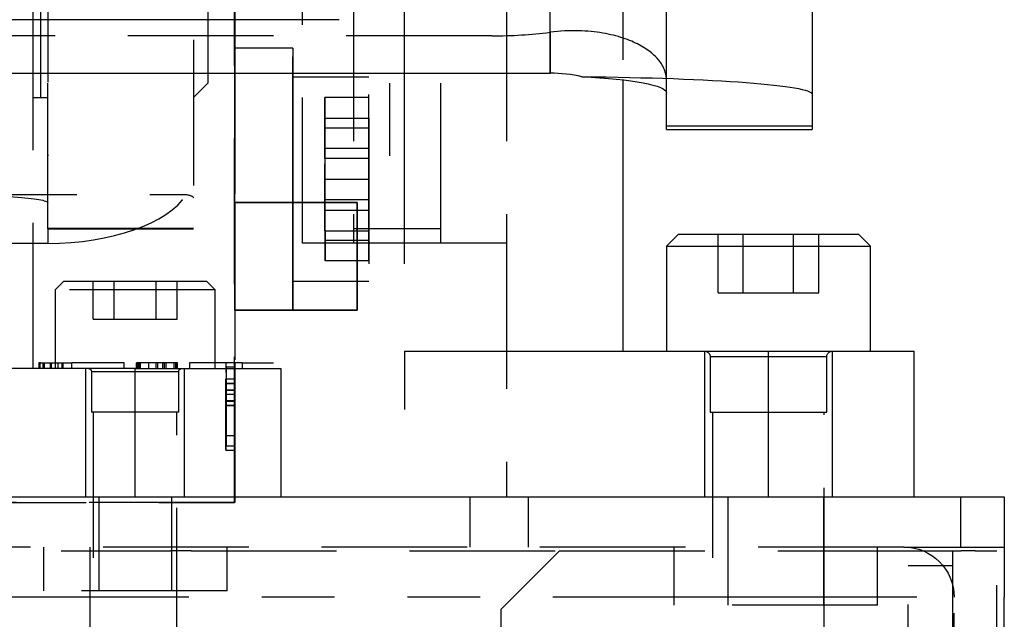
# Model space of a CAD drawing. Extents: x 2651 to 7771, y -1163 to 1075.
# Tile 447 of 490: x 5245 to 5279, y 985 to 1005. Entities that reach past the tile are written whole.
import ezdxf

# ---------------------------------------------------------------- set-up
doc = ezdxf.new("R2010")
doc.units = 0
doc.header["$LTSCALE"] = 10
doc.linetypes.add('DASHED', pattern=[0.75, 0.5, -0.25])
doc.linetypes.add('PHANTOM', pattern=[2.5, 1.25, -0.25, 0.25, -0.25, 0.25, -0.25])
doc.layers.add('15', color=7, linetype='CONTINUOUS')
doc.layers.add('DIM', color=3, linetype='CONTINUOUS')

# ---------------------------------------------------------------- blocks, each defined once
blk = doc.blocks.new('A$C069B29F4')
at = {"layer": '15', "color": 53, "linetype": 'Continuous'}
for p, q in [((66.3, 632.61), (66.3, 615.01)), ((50.061, 617.569), (-50.461, 617.569)), ((-57.7, 615.73), (57.3, 615.73)), ((61.3, 613.912), (61.3, 615.056)), ((66.3, 615.01), (66.3, 613.912)), ((66.3, 613.912), (61.3, 613.912)), ((61.3, 613.795), (61.3, 613.912)), ((61.3, 613.795), (66.3, 613.795)), ((66.3, 613.912), (66.3, 613.795))]:
    blk.add_line(p, q, dxfattribs=at)
at = {"layer": '15', "color": 53, "linetype": 'DASHED'}
for p, q in [((61.3, 615.49), (61.3, 632.272)), ((40.05, 610.395), (40.05, 624.383)), ((45.05, 624.383), (45.05, 610.395)), ((39.8, 619.895), (39.8, 614.895)), ((45.55, 619.395), (45.55, 615.395)), ((55.3, 617.013), (-55.7, 617.013)), ((61.3, 615.056), (61.3, 615.49)), ((45.05, 614.895), (45.55, 615.395)), ((39.8, 614.895), (40.05, 614.895)), ((36.05, 611.567), (44.82, 611.567)), ((40.05, 610.395), (45.05, 610.395)), ((40.05, 609.892), (-39.95, 609.892))]:
    blk.add_line(p, q, dxfattribs=at)
at = {"layer": '15', "color": 253, "linetype": 'DASHED'}
for p, q in [((59.8, 628.695), (59.8, 615.507)), ((39.55, 605.595), (39.55, 627.195)), ((39.8, 619.895), (39.8, 614.895)), ((48.8, 609.895), (48.8, 618.395)), ((55.8, 618.395), (55.8, 609.895)), ((39.55, 614.895), (39.8, 614.895)), ((50.55, 610.395), (50.55, 609.895)), ((53.55, 609.895), (53.55, 610.395)), ((52.3, 609.895), (48.8, 609.895)), ((55.8, 609.895), (52.3, 609.895)), ((55.8, 609.895), (55.8, 601.195)), ((62.6, 606.195), (62.6, 601.195)), ((67, 601.195), (67, 606.195)), ((39.8, 605.795), (39.74, 605.795)), ((39.74, 605.795), (39.74, 605.595)), ((39.78, 605.795), (39.78, 605.595)), ((39.8, 605.795), (40.872, 605.795)), ((39.89, 605.595), (39.89, 605.795)), ((39.93, 605.795), (39.93, 605.595)), ((40.14, 605.595), (40.14, 605.795)), ((40.177, 605.595), (40.177, 605.795)), ((40.18, 605.595), (40.18, 605.795)), ((40.41, 605.595), (40.41, 605.795)), ((40.54, 605.595), (40.54, 605.795)), ((40.58, 605.595), (40.58, 605.795)), ((40.872, 605.595), (40.872, 605.795)), ((42.677, 605.795), (40.872, 605.795)), ((42.677, 605.595), (42.677, 605.795)), ((42.677, 605.595), (42.677, 605.795)), ((43.095, 605.595), (43.095, 605.795)), ((43.125, 605.795), (43.095, 605.795)), ((43.125, 605.595), (43.125, 605.795)), ((44.475, 605.795), (43.125, 605.795)), ((43.155, 605.795), (43.155, 605.595)), ((43.155, 605.795), (43.155, 605.595)), ((43.201, 605.795), (43.201, 605.595)), ((43.219, 605.795), (43.219, 605.595)), ((43.517, 605.595), (43.517, 605.795)), ((43.77, 605.595), (43.77, 605.795)), ((43.827, 605.595), (43.827, 605.795)), ((43.83, 605.595), (43.83, 605.795)), ((44.059, 605.595), (44.059, 605.795)), ((44.119, 605.595), (44.119, 605.795)), ((44.381, 605.795), (44.381, 605.595)), ((44.445, 605.595), (44.445, 605.795)), ((44.475, 605.595), (44.475, 605.795)), ((44.505, 605.795), (44.475, 605.795)), ((44.505, 605.595), (44.505, 605.795)), ((44.923, 605.795), (44.923, 605.595)), ((46.171, 605.795), (44.923, 605.795)), ((46.728, 605.795), (46.471, 605.795)), ((46.728, 605.795), (46.728, 605.595)), ((46.728, 605.795), (47.8, 605.795)), ((43.05, 605.595), (33.55, 605.595)), ((41.35, 605.595), (41.35, 601.195)), ((43.05, 605.595), (48.05, 605.595)), ((44.75, 601.195), (44.75, 605.595)), ((48.05, 605.595), (48.05, 601.195))]:
    blk.add_line(p, q, dxfattribs=at)
at = {"layer": '15', "color": 252, "linetype": 'DASHED'}
for p, q in [((52.3, 615.73), (52.3, 626.689)), ((40.05, 620.428), (40.05, 612.892)), ((57.3, 617.138), (57.3, 615.73)), ((51.8, 612.895), (51.8, 615.395)), ((45.05, 610.407), (40.05, 610.407)), ((40.05, 610.395), (40.05, 609.892)), ((52.3, 606.195), (52.3, 604.195)), ((66.8, 605.995), (62.8, 605.995)), ((43.993, 605.795), (43.993, 605.595)), ((43.993, 605.795), (43.993, 605.595)), ((41.55, 605.495), (41.751, 605.495)), ((41.751, 605.495), (44.55, 605.495)), ((43.05, 601.195), (43.05, 605.595)), ((54.55, 601.195), (54.55, 599.471)), ((71.4, 601.195), (71.4, 599.471)), ((69.596, 598.835), (71.12, 598.835)), ((71.12, 598.827), (69.596, 598.827))]:
    blk.add_line(p, q, dxfattribs=at)
at = {"layer": '15', "color": 252, "linetype": 'PHANTOM'}
for p, q in [((57.3, 615.73), (57.3, 625.406)), ((52.3, 609.195), (52.3, 615.73)), ((64.8, 601.195), (64.8, 606.195)), ((69.899, 597.747), (-69.799, 597.747))]:
    blk.add_line(p, q, dxfattribs=at)
at = {"layer": '15', "color": 3, "linetype": 'DASHED'}
for p, q in [((46.468, 600.995), (46.468, 618.395)), ((46.474, 618.395), (46.474, 600.995)), ((50.55, 618.395), (50.55, 610.395)), ((53.55, 610.395), (53.55, 618.395)), ((46.472, 616.596), (46.47, 616.594)), ((48.47, 616.594), (46.47, 616.594)), ((46.47, 616.594), (46.47, 611.294)), ((48.472, 616.596), (46.472, 616.596)), ((46.472, 611.296), (46.472, 616.596)), ((48.47, 616.594), (48.472, 616.596)), ((48.47, 611.294), (48.47, 616.594)), ((48.472, 616.596), (48.472, 611.296)), ((51.071, 615.595), (48.471, 615.595)), ((51.071, 614.898), (49.571, 614.898)), ((49.571, 612.802), (49.571, 614.898)), ((51.071, 612.802), (51.071, 614.898)), ((49.571, 614.19), (51.071, 614.19)), ((49.571, 614.19), (49.571, 612.095)), ((51.071, 614.19), (51.071, 612.095)), ((49.572, 613.156), (49.571, 613.863)), ((49.571, 613.863), (51.071, 613.863)), ((49.571, 612.802), (49.571, 613.863)), ((51.072, 613.156), (51.071, 613.863)), ((51.071, 613.863), (51.071, 612.802)), ((49.571, 612.095), (49.572, 613.156)), ((49.572, 613.156), (51.072, 613.156)), ((51.071, 612.095), (51.072, 613.156)), ((51.071, 612.802), (49.571, 612.802)), ((49.572, 610), (49.571, 612.095)), ((49.571, 612.095), (51.071, 612.095)), ((49.571, 612.095), (51.071, 612.095)), ((49.571, 612.095), (49.571, 611.034)), ((51.072, 610), (51.071, 612.095)), ((51.071, 612.095), (51.071, 611.034)), ((51.071, 611.388), (49.571, 611.388)), ((49.571, 611.388), (49.572, 609.292)), ((49.571, 610.327), (49.571, 611.388)), ((51.071, 611.388), (51.072, 609.292)), ((51.071, 610.327), (51.071, 611.388)), ((46.47, 611.294), (48.47, 611.294)), ((46.47, 611.294), (46.47, 611.294)), ((46.47, 611.294), (50.67, 611.294)), ((46.47, 611.294), (46.47, 607.594)), ((50.672, 611.296), (46.472, 611.296)), ((46.472, 607.596), (46.472, 611.296)), ((46.472, 611.296), (46.472, 611.296)), ((48.472, 611.296), (46.472, 611.296)), ((48.47, 611.294), (50.67, 611.294)), ((48.47, 611.294), (48.47, 607.594)), ((48.472, 611.296), (50.672, 611.296)), ((48.472, 607.596), (48.472, 611.296)), ((49.571, 611.034), (51.071, 611.034)), ((49.571, 611.034), (49.571, 610.327)), ((50.67, 611.294), (50.67, 607.594)), ((50.67, 611.294), (50.67, 611.294)), ((50.67, 607.594), (50.67, 611.294)), ((50.672, 611.296), (50.672, 607.596)), ((50.672, 611.296), (50.672, 611.296)), ((50.672, 611.296), (50.672, 607.596)), ((51.071, 611.034), (51.071, 610.327)), ((53.55, 610.395), (50.55, 610.395)), ((49.571, 610.327), (51.071, 610.327)), ((49.572, 610), (51.072, 610)), ((51.072, 609.292), (49.572, 609.292)), ((48.471, 608.595), (51.071, 608.595)), ((46.47, 607.594), (46.472, 607.596)), ((46.47, 607.594), (50.67, 607.594)), ((50.672, 607.596), (46.472, 607.596)), ((48.47, 607.594), (48.472, 607.596)), ((50.67, 607.594), (48.47, 607.594)), ((50.672, 607.596), (48.472, 607.596)), ((50.67, 607.594), (50.67, 607.594)), ((50.672, 607.596), (50.672, 607.596)), ((46.471, 605.795), (46.171, 605.795)), ((46.471, 605.645), (46.171, 605.645)), ((46.171, 605.232), (46.171, 605.233)), ((46.171, 605.233), (46.171, 605.083)), ((46.471, 605.233), (46.171, 605.233)), ((46.471, 605.232), (46.171, 605.232)), ((46.171, 605.082), (46.171, 605.232)), ((46.171, 605.083), (46.471, 605.083)), ((46.171, 605.082), (46.171, 605.083)), ((46.471, 605.082), (46.171, 605.082)), ((46.471, 605.232), (46.471, 605.233)), ((46.471, 605.233), (46.471, 605.083)), ((46.471, 605.082), (46.471, 605.232)), ((46.471, 605.083), (46.471, 605.082)), ((46.171, 604.857), (46.171, 604.858)), ((46.171, 604.858), (46.171, 604.708)), ((46.471, 604.858), (46.171, 604.858)), ((46.171, 604.857), (46.471, 604.857)), ((46.171, 604.707), (46.171, 604.857)), ((46.471, 604.708), (46.171, 604.708)), ((46.171, 604.708), (46.171, 604.707)), ((46.471, 604.707), (46.171, 604.707)), ((46.471, 604.857), (46.471, 604.858)), ((46.471, 604.858), (46.471, 604.708)), ((46.471, 604.707), (46.471, 604.857)), ((46.471, 604.708), (46.471, 604.707)), ((46.171, 604.482), (46.171, 604.483)), ((46.171, 604.483), (46.171, 604.333)), ((46.471, 604.483), (46.171, 604.483)), ((46.171, 604.482), (46.471, 604.482)), ((46.171, 604.332), (46.171, 604.482)), ((46.171, 604.333), (46.471, 604.333)), ((46.171, 604.333), (46.171, 603.283)), ((46.471, 604.333), (46.171, 604.333)), ((46.171, 604.333), (46.171, 604.333)), ((46.471, 604.332), (46.171, 604.332)), ((46.171, 604.332), (46.171, 604.332)), ((46.471, 604.332), (46.171, 604.332)), ((46.171, 603.282), (46.171, 604.332)), ((46.471, 604.482), (46.471, 604.483)), ((46.471, 604.483), (46.471, 604.333)), ((46.471, 604.332), (46.471, 604.482)), ((46.471, 604.333), (46.471, 603.283)), ((46.471, 604.333), (46.471, 604.333)), ((46.471, 604.332), (46.471, 604.332)), ((46.471, 603.282), (46.471, 604.332)), ((46.471, 603.283), (46.171, 603.283)), ((46.171, 603.283), (46.171, 603.282)), ((46.471, 603.282), (46.171, 603.282)), ((46.471, 603.283), (46.471, 603.282)), ((46.171, 602.945), (46.471, 602.945)), ((46.171, 602.795), (46.471, 602.795)), ((-46.132, 600.995), (46.468, 600.995)), ((46.474, 600.995), (-46.126, 600.995)), ((46.474, 600.995), (46.468, 600.995))]:
    blk.add_line(p, q, dxfattribs=at)
at = {"layer": '15', "color": 253, "linetype": 'Continuous'}
for p, q in [((59.8, 615.507), (59.8, 606.195)), ((52.3, 606.195), (64.8, 606.195)), ((64.8, 606.195), (69.8, 606.195)), ((69.8, 601.195), (69.8, 606.195))]:
    blk.add_line(p, q, dxfattribs=at)
at = {"layer": '15', "color": 31, "linetype": 'Continuous'}
for p, q in [((61.7, 610.195), (61.3, 609.795)), ((64.8, 610.195), (61.7, 610.195)), ((67.9, 610.195), (64.8, 610.195)), ((68.3, 609.795), (67.9, 610.195)), ((61.3, 609.795), (64.8, 609.795)), ((61.3, 609.795), (61.3, 606.195)), ((64.8, 609.795), (68.3, 609.795)), ((68.3, 606.195), (68.3, 609.795))]:
    blk.add_line(p, q, dxfattribs=at)
at = {"layer": '15', "color": 31, "linetype": 'DASHED'}
for p, q in [((63.068, 608.195), (63.068, 610.195)), ((63.934, 608.195), (63.934, 610.195)), ((65.666, 608.195), (65.666, 610.195)), ((66.532, 608.195), (66.532, 610.195)), ((40.6, 608.595), (40.3, 608.295)), ((40.6, 608.595), (45.5, 608.595)), ((41.607, 607.295), (41.607, 608.595)), ((42.328, 607.295), (42.328, 608.595)), ((43.772, 607.295), (43.772, 608.595)), ((44.493, 607.295), (44.493, 608.595)), ((45.8, 608.295), (45.5, 608.595)), ((45.8, 608.295), (40.3, 608.295)), ((40.3, 608.295), (40.3, 605.595)), ((45.8, 605.595), (45.8, 608.295)), ((63.068, 608.195), (63.934, 608.195)), ((63.934, 608.195), (65.666, 608.195)), ((65.666, 608.195), (66.532, 608.195)), ((41.607, 607.295), (42.328, 607.295)), ((42.328, 607.295), (43.772, 607.295)), ((43.772, 607.295), (44.493, 607.295)), ((62.8, 605.995), (62.8, 604.095)), ((66.8, 604.095), (66.8, 605.995)), ((41.55, 605.495), (41.55, 604.095)), ((44.55, 604.095), (44.55, 605.495)), ((44.55, 604.095), (41.55, 604.095)), ((41.613, 604.095), (41.613, 595.812)), ((44.487, 595.812), (44.487, 604.095)), ((62.8, 604.095), (64.8, 604.095)), ((62.881, 604.095), (62.881, 596.504)), ((64.8, 604.095), (66.8, 604.095)), ((66.719, 596.504), (66.719, 604.095))]:
    blk.add_line(p, q, dxfattribs=at)
at = {"layer": '15', "color": 254, "linetype": 'Continuous'}
for p, q in [((-72.8, 601.195), (72.9, 601.195)), ((72.9, 601.195), (72.9, 597.747)), ((72.9, 526.495), (72.9, 597.747))]:
    blk.add_line(p, q, dxfattribs=at)
at = {"layer": '15', "color": 254, "linetype": 'DASHED'}
for p, q in [((41.806, 601.195), (41.806, 597.971)), ((44.306, 597.971), (44.306, 601.195)), ((56.55, 601.195), (56.55, 599.471)), ((63.4, 601.195), (63.4, 597.471)), ((66.7, 597.471), (66.7, 601.195)), ((69.452, 599.471), (-69.352, 599.471)), ((39.906, 599.471), (39.906, 597.971)), ((41.5, 599.471), (41.5, 597.747)), ((46.206, 597.971), (46.206, 599.471)), ((61.55, 599.471), (61.55, 597.471)), ((68.55, 597.471), (68.55, 599.471)), ((69.452, 599.471), (72.9, 599.471)), ((46.206, 597.971), (39.906, 597.971)), ((41.5, 597.747), (41.5, 586.695)), ((71.176, 584.695), (71.176, 597.747)), ((68.55, 597.471), (61.55, 597.471))]:
    blk.add_line(p, q, dxfattribs=at)
at = {"layer": '15', "color": 2, "linetype": 'DASHED'}
for p, q in [((-41.989, 599.335), (41.988, 599.335)), ((41.988, 599.335), (43.773, 599.335)), ((43.773, 599.335), (44.264, 599.335)), ((44.971, 599.335), (44.264, 599.335)), ((44.971, 599.335), (57.62, 599.335)), ((57.62, 599.335), (55.62, 597.335)), ((57.62, 599.335), (69.62, 599.335)), ((69.596, 525), (69.596, 599.335)), ((69.62, 599.335), (71.12, 599.335)), ((71.12, 599.335), (71.12, 525)), ((71.12, 599.335), (71.413, 599.335)), ((71.905, 599.335), (71.413, 599.335)), ((71.905, 599.335), (72.644, 599.335)), ((72.644, 525.657), (72.644, 599.335)), ((55.62, 527), (55.62, 597.335))]:
    blk.add_line(p, q, dxfattribs=at)
at = {"layer": '15', "color": 31, "linetype": 'DASHED', "extrusion": (0, 0, -1)}
for centre, radius, start, end in [((-62.6, 605.995), 0.2, 90, 180), ((-67, 605.995), 0.2, 0, 90), ((-41.45, 605.495), 0.1, 90, 180), ((-44.65, 605.495), 0.1, 0, 90)]:
    blk.add_arc(centre, radius, start, end, dxfattribs=at)
at = {"layer": '15', "color": 254, "linetype": 'DASHED', "extrusion": (0, 0, -1)}
blk.add_arc((-69.452, 597.747), 1.724, 90, 180, dxfattribs=at)
at = {"layer": '15', "color": 53, "linetype": 'DASHED'}
for centre, major_axis, ratio, start_param, end_param in [((55.3, 619.212), (-6, 0), 0.366501, 1.570796, 1.91054), ((40.05, 612.285), (5, 0), 0.478692, 4.712389, 5.978493)]:
    blk.add_ellipse(centre, major_axis=major_axis, ratio=ratio, start_param=start_param, end_param=end_param, dxfattribs=at)
at = {"layer": '15', "color": 3, "linetype": 'DASHED'}
for centre, start_param, end_param in [((51.071, 612.095), 0.928921, 3.783818), ((49.571, 612.095), 3.783818, 4.070513), ((51.071, 612.095), 4.070513, 6.925411), ((49.571, 612.095), 0.642225, 0.928921)]:
    blk.add_ellipse(centre, major_axis=(0, -3.5), ratio=0.000174, start_param=start_param, end_param=end_param, dxfattribs=at)
for centre, major_axis in [((48.471, 612.095), (0, -3.5)), ((46.171, 604.295), (0, 1.5)), ((46.171, 604.295), (0, 1.35)), ((46.471, 604.295), (0, -1.5)), ((46.471, 604.295), (0, 1.35))]:
    blk.add_ellipse(centre, major_axis=major_axis, ratio=0.000174, dxfattribs=at)
at = {"layer": '15', "color": 53, "linetype": 'Continuous', "extrusion": (0, 0, -1)}
for centre, major_axis, ratio, start_param in [((57.3, 615.01), (-9, 0), 0.06736, 1.692891), ((57.3, 615.056), (-4, 0), 0.144453, 1.848585)]:
    blk.add_ellipse(centre, major_axis=major_axis, ratio=ratio, start_param=start_param, end_param=3.141593, dxfattribs=at)
at = {"layer": '15', "color": 53, "linetype": 'DASHED', "extrusion": (0, 0, -1)}
for centre, major_axis, start_param in [((36.05, 611.288), (-4, 0), 1.570796), ((40.05, 611.463), (-5, 0), 2.8369)]:
    blk.add_ellipse(centre, major_axis=major_axis, ratio=0.069933, start_param=start_param, end_param=3.141593, dxfattribs=at)
at = {"layer": '15', "color": 53, "linetype": 'DASHED'}
blk.add_open_spline([(61.3, 615.49), (61.3, 615.705), (61.225, 615.923), (60.919, 616.334), (60.684, 616.533), (60.04, 616.875), (59.624, 617.022), (58.599, 617.197), (57.98, 617.227), (57.299, 617.138)], degree=3, knots=[0, 0, 0, 0, 0.25, 0.25, 0.5, 0.5, 0.75, 0.75, 1, 1, 1, 1], dxfattribs=at)
at = {"layer": '15', "color": 53, "linetype": 'Continuous'}
blk.add_open_spline([(58.396, 615.612), (58.039, 615.691), (57.674, 615.73), (57.3, 615.73)], degree=3, dxfattribs=at)

msp = doc.modelspace()

# ---------------------------------------------------------------- block references
at = {"layer": 'DIM'}
msp.add_blockref('A$C069B29F4', (5205.684, 387.642), dxfattribs=at)

doc.saveas('drawing.dxf')
